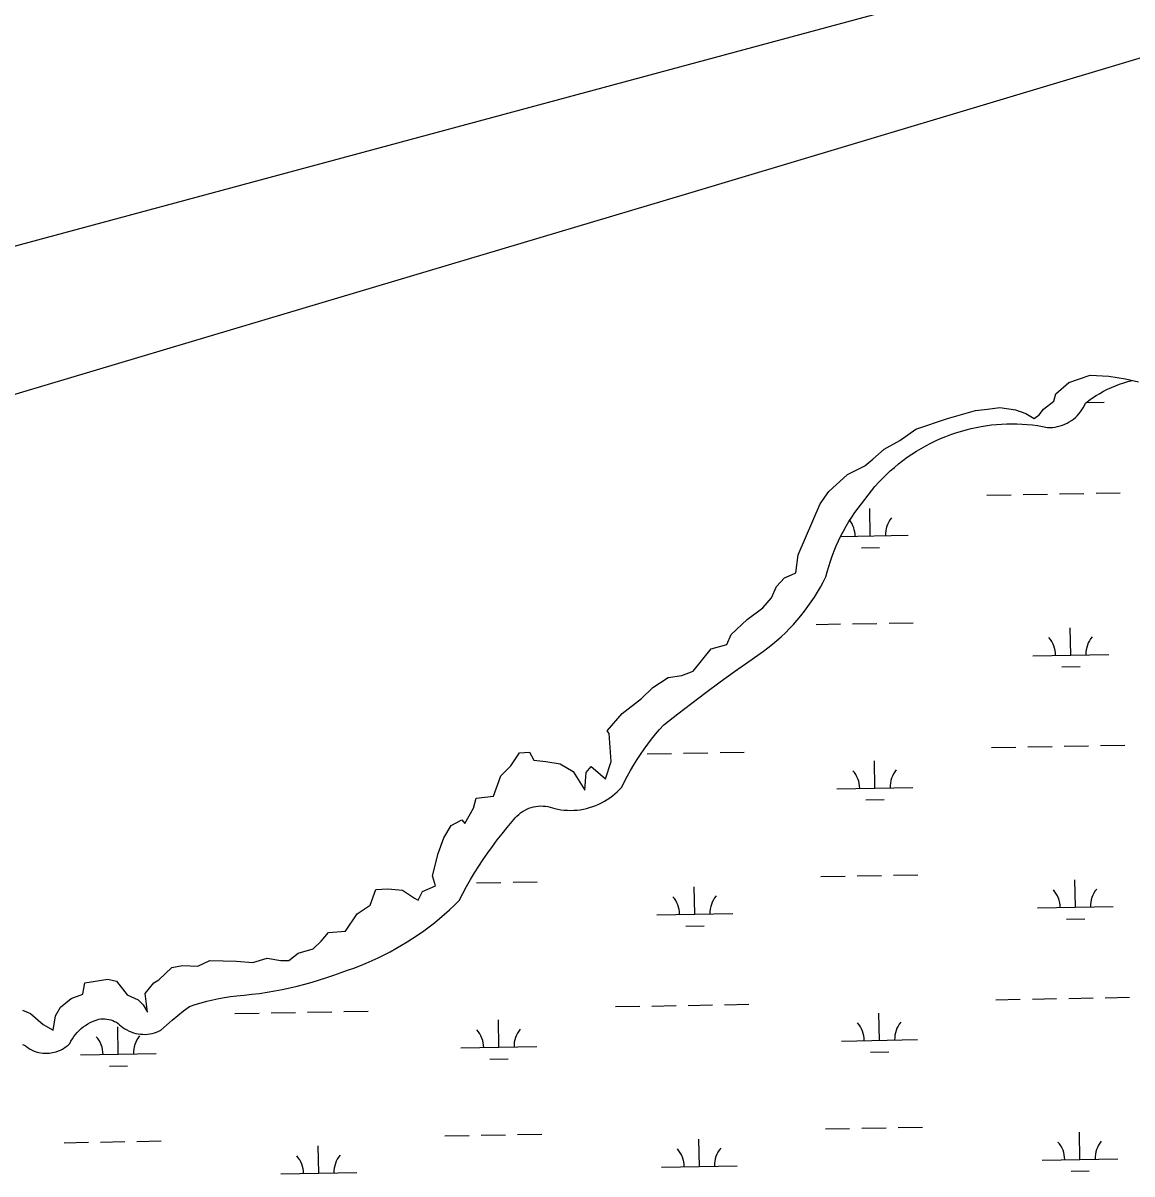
# Model space of a CAD drawing. Extents: x 3957609 to 3995875, y 234277 to 260273.
# Drawn here: x 3984378 to 3985840, y 250121 to 251639 of the extents above; entities that cross this region are included whole.
import ezdxf

# ---------------------------------------------------------------- set-up
doc = ezdxf.new("R2010")
doc.units = 0
for name, color, linetype in [('V-RIVR-EDGE', 7, 'Continuous'), ('V-TOPO-MINR', 7, 'Continuous'), ('V-WETL-SWMP', 7, 'Continuous')]:
    doc.layers.add(name, color=color, linetype=linetype)

msp = doc.modelspace()

# ---------------------------------------------------------------- linework, layer by layer
at = {"layer": 'V-RIVR-EDGE'}
msp.add_lwpolyline([(3984377.15, 250337.149), (3984387.566, 250332.415), (3984404.61, 250318.212), (3984417.866, 250310.637), (3984420.706, 250329.574), (3984427.334, 250340.937), (3984441.537, 250352.299), (3984456.687, 250357.98), (3984459.528, 250373.13), (3984489.827, 250377.864), (3984501.19, 250375.024), (3984515.393, 250357.033), (3984529.596, 250350.405), (3984536.224, 250343.777), (3984541.905, 250334.308), (3984539.064, 250358.927), (3984550.427, 250373.13), (3984557.055, 250376.917), (3984574.098, 250393.014), (3984588.301, 250395.855), (3984608.185, 250394.908), (3984624.282, 250402.483), (3984659.316, 250401.536), (3984681.094, 250399.642), (3984700.031, 250405.323), (3984718.022, 250402.483), (3984728.437, 250402.483), (3984740.747, 250411.951), (3984760.631, 250417.633), (3984771.046, 250428.048), (3984780.515, 250439.41), (3984803.24, 250441.304), (3984818.39, 250464.029), (3984835.433, 250475.391), (3984843.008, 250496.222), (3984859.105, 250497.169), (3984878.042, 250495.276), (3984894.139, 250484.86), (3984898.873, 250482.019), (3984904.554, 250493.382), (3984921.598, 250500.957), (3984917.81, 250514.213), (3984925.385, 250543.566), (3984932.96, 250564.397), (3984942.429, 250580.493), (3984956.632, 250588.068), (3984960.419, 250583.334), (3984971.782, 250603.218), (3984975.569, 250616.474), (3984998.294, 250619.315), (3985007.763, 250645.827), (3985021.019, 250659.083), (3985032.381, 250676.127), (3985045.637, 250677.074), (3985051.318, 250666.658), (3985067.415, 250664.764), (3985086.352, 250661.924), (3985103.396, 250651.508), (3985118.546, 250626.89), (3985120.439, 250650.561), (3985127.068, 250658.136), (3985132.749, 250653.402), (3985146.005, 250642.04), (3985153.58, 250664.764), (3985150.739, 250701.692), (3985147.899, 250705.48), (3985167.783, 250728.204), (3985193.348, 250748.088), (3985208.498, 250762.291), (3985228.382, 250775.548), (3985246.373, 250778.388), (3985261.522, 250784.069), (3985285.194, 250813.422), (3985306.025, 250819.103), (3985311.706, 250832.359), (3985332.537, 250852.244), (3985353.368, 250867.393), (3985364.731, 250880.65), (3985371.359, 250895.799), (3985381.774, 250907.162), (3985391.243, 250910.949), (3985396.924, 250913.79), (3985399.765, 250937.462), (3985429.117, 251004.689), (3985440.48, 251020.786), (3985465.098, 251043.51), (3985487.823, 251054.873), (3985498.239, 251063.395), (3985513.388, 251076.651), (3985534.22, 251088.013), (3985555.051, 251103.163), (3985596.713, 251117.366), (3985633.64, 251127.781), (3985649.737, 251129.675), (3985665.834, 251131.569), (3985686.665, 251128.728), (3985699.921, 251123.994), (3985711.283, 251117.366), (3985717.911, 251122.1), (3985723.593, 251129.675), (3985736.849, 251140.091), (3985739.689, 251149.559), (3985756.733, 251164.709), (3985785.139, 251174.178), (3985809.757, 251173.231), (3985831.535, 251169.443), (3985848.579, 251165.656)], dxfattribs=at)
at = {"layer": 'V-TOPO-MINR'}
for points in [[(3984313.934, 251133.52), (3984626.526, 251226.512), (3984939.036, 251319.777), (3985251.492, 251413.223), (3985875.816, 251600.238), (3985877.078, 251600.64), (3985877.831, 251600.895), (3986287.441, 251741.989)], [(3980715.148, 250370.53), (3982004.373, 250729.791), (3982201.796, 250783.911), (3982399.512, 250836.92), (3982597.668, 250888.262), (3982796.116, 250938.493), (3983188.249, 251035.993), (3983190.745, 251036.22), (3983195.337, 251035.071), (3983199.519, 251032.36), (3983204.055, 251031.401), (3983206.504, 251031.777), (3985831.234, 251739.871)]]:
    msp.add_lwpolyline(points, dxfattribs=at)
at = {"layer": 'V-WETL-SWMP'}
for p, q in [((3985779.881, 251138.416), (3985803.339, 251138.842)), ((3985648.704, 251015.94), (3985680.698, 251016.521)), ((3985696.696, 251016.812), (3985728.69, 251017.394)), ((3985744.688, 251017.685), (3985776.682, 251018.267)), ((3985792.68, 251018.558), (3985824.674, 251019.139)), ((3985495.06, 250962.396), (3985494.405, 250998.39)), ((3985455.893, 250961.683), (3985545.051, 250963.305)), ((3985483.342, 250946.749), (3985507.338, 250947.185)), ((3985423.762, 250845.648), (3985455.757, 250846.23)), ((3985471.754, 250846.521), (3985503.749, 250847.102)), ((3985519.746, 250847.393), (3985551.741, 250847.975)), ((3985759.395, 250805.313), (3985758.741, 250841.307)), ((3985709.403, 250804.404), (3985809.387, 250806.222)), ((3985747.678, 250789.667), (3985771.674, 250790.103)), ((3985654.752, 250683.32), (3985686.746, 250683.901)), ((3985702.744, 250684.192), (3985734.738, 250684.774)), ((3985750.736, 250685.065), (3985782.73, 250685.647)), ((3985798.728, 250685.938), (3985830.723, 250686.519)), ((3985200.919, 250675.068), (3985232.913, 250675.649)), ((3985248.911, 250675.94), (3985280.905, 250676.522)), ((3985296.903, 250676.813), (3985328.897, 250677.395)), ((3985501.108, 250629.775), (3985500.453, 250665.77)), ((3985451.116, 250628.866), (3985551.099, 250630.684)), ((3985489.39, 250614.129), (3985513.386, 250614.565)), ((3985429.81, 250513.028), (3985461.805, 250513.61)), ((3985477.802, 250513.901), (3985509.797, 250514.482)), ((3985525.794, 250514.773), (3985557.789, 250515.355)), ((3984975.977, 250504.776), (3985007.972, 250505.358)), ((3985023.969, 250505.649), (3985055.964, 250506.23)), ((3985263.618, 250463.568), (3985262.964, 250499.562)), ((3985765.443, 250472.693), (3985764.789, 250508.687)), ((3985715.451, 250471.784), (3985815.435, 250473.602)), ((3985213.626, 250462.659), (3985313.61, 250464.477)), ((3985753.726, 250457.047), (3985777.722, 250457.483)), ((3985251.901, 250447.922), (3985275.897, 250448.358)), ((3985660.8, 250350.7), (3985692.794, 250351.281)), ((3985708.792, 250351.572), (3985740.786, 250352.154)), ((3985756.784, 250352.445), (3985788.779, 250353.027)), ((3985804.776, 250353.318), (3985836.771, 250353.899)), ((3984657.15, 250332.45), (3984689.144, 250333.032)), ((3984705.142, 250333.323), (3984737.136, 250333.905)), ((3984753.134, 250334.195), (3984785.128, 250334.777)), ((3984801.126, 250335.068), (3984833.12, 250335.65)), ((3985158.975, 250341.575), (3985190.969, 250342.157)), ((3985206.967, 250342.447), (3985238.961, 250343.029)), ((3985254.959, 250343.32), (3985286.953, 250343.902)), ((3985302.951, 250344.193), (3985334.946, 250344.775)), ((3985507.156, 250297.155), (3985506.501, 250333.15)), ((3984503.506, 250278.906), (3984502.851, 250314.9)), ((3985005.331, 250288.031), (3985004.676, 250324.025)), ((3984955.339, 250287.122), (3985055.322, 250288.94)), ((3985457.164, 250296.246), (3985557.147, 250298.064)), ((3984453.514, 250277.997), (3984553.497, 250279.815)), ((3984993.613, 250272.384), (3985017.609, 250272.82)), ((3985495.438, 250281.509), (3985519.434, 250281.945)), ((3984491.788, 250263.259), (3984515.784, 250263.696)), ((3985435.858, 250180.408), (3985467.853, 250180.99)), ((3985483.85, 250181.281), (3985515.845, 250181.862)), ((3985531.843, 250182.153), (3985563.837, 250182.735)), ((3984480.2, 250163.031), (3984512.195, 250163.613)), ((3984528.192, 250163.904), (3984560.187, 250164.486)), ((3984934.033, 250171.283), (3984966.028, 250171.865)), ((3984982.025, 250172.156), (3985014.02, 250172.738)), ((3985030.017, 250173.029), (3985062.012, 250173.61)), ((3985269.666, 250130.948), (3985269.012, 250166.942)), ((3985771.491, 250140.073), (3985770.837, 250176.067)), ((3984432.208, 250162.159), (3984464.203, 250162.74)), ((3984767.841, 250121.824), (3984767.187, 250157.818)), ((3985721.499, 250139.164), (3985821.483, 250140.982)), ((3984717.849, 250120.915), (3984817.833, 250122.733)), ((3985219.674, 250130.039), (3985319.658, 250131.857)), ((3985759.774, 250124.427), (3985783.77, 250124.863))]:
    msp.add_line(p, q, dxfattribs=at)
for points in [[(3985478.9, 250999.165), (3985483.285, 251004.898), (3985487.833, 251010.502), (3985492.127, 251016.29), (3985496.594, 251021.946), (3985501.23, 251027.464), (3985506.029, 251032.84), (3985510.989, 251038.069), (3985516.105, 251043.146), (3985521.371, 251048.066), (3985526.783, 251052.825), (3985532.337, 251057.418), (3985538.027, 251061.842), (3985543.847, 251066.092), (3985549.793, 251070.164), (3985555.859, 251074.055), (3985562.04, 251077.762), (3985568.33, 251081.28), (3985574.723, 251084.607), (3985581.214, 251087.739), (3985587.796, 251090.674), (3985594.464, 251093.409), (3985601.212, 251095.942), (3985608.032, 251098.27), (3985621.431, 251102.271), (3985627.995, 251103.959), (3985634.605, 251105.451), (3985641.257, 251106.747), (3985654.661, 251108.747), (3985668.161, 251109.95), (3985674.931, 251110.252), (3985681.707, 251110.354), (3985688.483, 251110.255), (3985695.254, 251109.956), (3985702.012, 251109.457), (3985708.753, 251108.758), (3985715.471, 251107.86), (3985722.159, 251106.764), (3985728.811, 251105.471), (3985732.135, 251105.421), (3985735.455, 251105.587), (3985738.758, 251105.969), (3985742.028, 251106.565), (3985745.253, 251107.372), (3985748.418, 251108.388), (3985751.511, 251109.607), (3985754.518, 251111.025), (3985757.426, 251112.635), (3985760.224, 251114.432), (3985762.898, 251116.406), (3985765.438, 251118.55), (3985767.834, 251120.855), (3985770.075, 251123.311), (3985772.151, 251125.908), (3985774.053, 251128.634), (3985775.775, 251131.478), (3985777.307, 251134.428), (3985778.645, 251137.471), (3985783.225, 251140.972), (3985787.93, 251144.301), (3985792.755, 251147.455), (3985797.693, 251150.429), (3985802.737, 251153.22), (3985807.88, 251155.823), (3985813.116, 251158.234), (3985818.437, 251160.451), (3985823.836, 251162.471), (3985829.306, 251164.291), (3985834.839, 251165.908), (3985840.427, 251167.32)], [(3984978.947, 250527.072), (3984984.72, 250535.838), (3984990.675, 250544.482), (3984996.807, 250553.001), (3985003.115, 250561.391), (3985009.595, 250569.647), (3985016.246, 250577.768), (3985023.063, 250585.749), (3985024.92, 250588.302), (3985026.945, 250590.723), (3985029.13, 250593.001), (3985031.464, 250595.126), (3985033.936, 250597.089), (3985036.536, 250598.879), (3985039.251, 250600.49), (3985042.068, 250601.913), (3985044.976, 250603.142), (3985047.96, 250604.171), (3985051.007, 250604.996), (3985054.102, 250605.614), (3985057.232, 250606.02), (3985060.383, 250606.213), (3985063.54, 250606.193), (3985066.687, 250605.959), (3985069.812, 250605.512), (3985072.9, 250604.855), (3985075.936, 250603.991), (3985078.906, 250602.923), (3985083.052, 250602.025), (3985087.235, 250601.325), (3985091.447, 250600.824), (3985095.679, 250600.524), (3985099.919, 250600.426), (3985104.16, 250600.529), (3985108.391, 250600.833), (3985112.602, 250601.338), (3985116.785, 250602.042), (3985120.93, 250602.945), (3985125.027, 250604.043), (3985129.067, 250605.335), (3985133.042, 250606.817), (3985136.941, 250608.486), (3985140.757, 250610.339), (3985144.481, 250612.37), (3985148.104, 250614.577), (3985151.617, 250616.953), (3985155.014, 250619.493), (3985158.287, 250622.192), (3985161.428, 250625.043), (3985164.429, 250628.041), (3985167.285, 250631.177), (3985170.972, 250638.603), (3985174.839, 250645.937), (3985178.884, 250653.175), (3985183.103, 250660.312), (3985187.495, 250667.345), (3985192.057, 250674.268), (3985196.786, 250681.078), (3985201.679, 250687.771), (3985206.734, 250694.343), (3985211.947, 250700.79), (3985217.316, 250707.108), (3985222.837, 250713.294), (3985241.155, 250727.715), (3985259.618, 250741.949), (3985278.225, 250755.994), (3985296.974, 250769.849), (3985315.864, 250783.512), (3985334.891, 250796.982), (3985354.055, 250810.258), (3985360.137, 250814.82), (3985366.087, 250819.554), (3985371.899, 250824.456), (3985377.569, 250829.521), (3985383.093, 250834.746), (3985388.465, 250840.127), (3985393.681, 250845.658), (3985398.738, 250851.336), (3985403.63, 250857.156), (3985408.355, 250863.113), (3985412.908, 250869.202), (3985417.285, 250875.419), (3985421.483, 250881.758), (3985425.499, 250888.214), (3985429.329, 250894.783), (3985432.97, 250901.457), (3985436.419, 250908.233), (3985438.204, 250915.226), (3985440.19, 250922.165), (3985442.375, 250929.044), (3985444.756, 250935.857), (3985447.333, 250942.599), (3985450.103, 250949.264), (3985453.064, 250955.846), (3985456.212, 250962.341), (3985459.547, 250968.742), (3985463.064, 250975.044), (3985466.761, 250981.243), (3985470.635, 250987.332), (3985474.682, 250993.308), (3985478.9, 250999.165)], [(3984434.952, 250288.91), (3984437.276, 250290.774), (3984439.47, 250292.79), (3984441.119, 250295.97), (3984442.95, 250299.048), (3984444.959, 250302.014), (3984447.138, 250304.857), (3984449.479, 250307.568), (3984451.974, 250310.137), (3984454.616, 250312.556), (3984457.394, 250314.817), (3984460.3, 250316.911), (3984463.323, 250318.832), (3984466.454, 250320.573), (3984469.681, 250322.128), (3984472.993, 250323.491), (3984475.506, 250324.323), (3984478.078, 250324.945), (3984480.693, 250325.355), (3984483.332, 250325.548), (3984485.979, 250325.523), (3984488.614, 250325.281), (3984491.221, 250324.824), (3984493.782, 250324.154), (3984496.279, 250323.276), (3984498.695, 250322.196), (3984501.014, 250320.921), (3984503.221, 250319.46), (3984505.3, 250317.823), (3984507.238, 250316.02), (3984509.7, 250314.117), (3984512.28, 250312.378), (3984514.968, 250310.811), (3984517.752, 250309.422), (3984520.62, 250308.216), (3984523.561, 250307.2), (3984526.562, 250306.378), (3984529.61, 250305.752), (3984532.692, 250305.326), (3984535.795, 250305.101), (3984538.906, 250305.078), (3984542.012, 250305.258), (3984545.1, 250305.64), (3984548.157, 250306.221), (3984551.169, 250307), (3984554.124, 250307.974), (3984557.01, 250309.137), (3984559.814, 250310.486), (3984566.997, 250317.129), (3984574.348, 250323.586), (3984581.863, 250329.851), (3984589.536, 250335.921), (3984597.363, 250341.791), (3984604.942, 250344.351), (3984612.593, 250346.689), (3984620.308, 250348.804), (3984628.082, 250350.692), (3984635.908, 250352.354), (3984643.778, 250353.786), (3984651.687, 250354.989), (3984659.628, 250355.961), (3984669.71, 250356.806), (3984679.773, 250357.862), (3984689.811, 250359.128), (3984699.82, 250360.606), (3984709.796, 250362.293), (3984719.734, 250364.189), (3984729.631, 250366.294), (3984739.481, 250368.605), (3984749.28, 250371.123), (3984759.024, 250373.846), (3984768.709, 250376.774), (3984778.331, 250379.903), (3984787.884, 250383.234), (3984797.366, 250386.765), (3984805.686, 250389.496), (3984813.942, 250392.418), (3984822.127, 250395.529), (3984830.24, 250398.828), (3984838.273, 250402.313), (3984846.225, 250405.982), (3984854.09, 250409.833), (3984861.864, 250413.864), (3984869.544, 250418.072), (3984877.124, 250422.457), (3984884.602, 250427.015), (3984891.972, 250431.743), (3984899.232, 250436.641), (3984906.377, 250441.704), (3984913.404, 250446.93), (3984920.309, 250452.316), (3984927.087, 250457.86), (3984933.737, 250463.559), (3984940.253, 250469.409), (3984946.633, 250475.408), (3984952.873, 250481.552), (3984957.708, 250490.869), (3984962.735, 250500.083), (3984967.952, 250509.191), (3984973.356, 250518.189), (3984978.947, 250527.072)], [(3984377.297, 250291.869), (3984379.922, 250290.575), (3984382.445, 250289.094), (3984384.854, 250287.433), (3984387.136, 250285.601), (3984389.792, 250284.251), (3984392.533, 250283.083), (3984395.346, 250282.103), (3984398.219, 250281.314), (3984404.092, 250280.325), (3984407.064, 250280.13), (3984410.044, 250280.135), (3984413.016, 250280.34), (3984418.885, 250281.349), (3984421.755, 250282.148), (3984424.565, 250283.138), (3984427.302, 250284.315), (3984429.953, 250285.673), (3984434.952, 250288.91)]]:
    msp.add_lwpolyline(points, dxfattribs=at)
for centre, start, end in [((3985439.817, 250961.866), 0.269879, 37.055391), ((3985550.285, 250963.875), 140.269876, 181.813534), ((3985704.153, 250804.784), 0.269879, 41.813537), ((3985814.62, 250806.792), 140.269876, 181.813534), ((3985445.865, 250629.246), 0.269879, 41.813537), ((3985556.333, 250631.255), 140.269876, 181.813534), ((3985208.376, 250463.039), 0.269879, 41.813537), ((3985318.843, 250465.047), 140.269876, 181.813534), ((3985710.201, 250472.164), 0.269879, 41.813537), ((3985820.668, 250474.172), 140.269876, 181.813534), ((3985451.913, 250296.626), 0.269879, 41.813537), ((3985562.381, 250298.635), 140.269876, 181.813534), ((3984448.263, 250278.376), 0.269879, 41.813537), ((3984558.731, 250280.385), 140.269876, 181.813534), ((3984950.088, 250287.501), 0.269879, 41.813537), ((3985060.556, 250289.51), 140.269876, 181.813534), ((3985716.249, 250139.544), 0.269879, 41.813537), ((3985826.716, 250141.552), 140.269876, 181.813534), ((3985214.424, 250130.419), 0.269879, 41.813537), ((3985324.891, 250132.427), 140.269876, 181.813534), ((3984712.599, 250121.294), 0.269879, 41.813537), ((3984823.066, 250123.303), 140.269876, 181.813534)]:
    msp.add_arc(centre, 35.246, start, end, dxfattribs=at)

doc.saveas('drawing.dxf')
